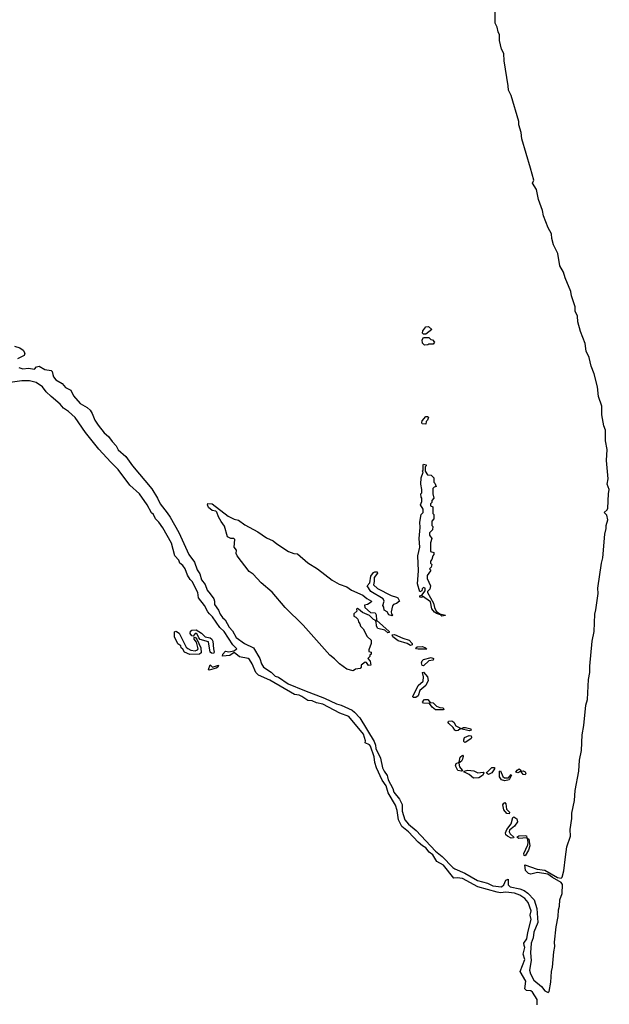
# Model space of a CAD drawing. Extents: x 2293878 to 2522763, y 823964 to 1006972.
# Tile 328 of 407: x 2422964 to 2428411, y 960241 to 969336. Entities that reach past the tile are written whole.
import ezdxf

# ---------------------------------------------------------------- set-up
doc = ezdxf.new("R2010")
doc.units = 0

msp = doc.modelspace()

# ---------------------------------------------------------------- linework, layer by layer
at = {"layer": '0CON20XD'}
for points in [[(2422955, 966122), (2422992.1, 966112.1), (2423045, 966115.8), (2423101.2, 966108.8), (2423120.8, 966129.2), (2423145, 966137.1), (2423195, 966105.7), (2423255, 966097.1), (2423265, 966086.2), (2423270, 966060), (2423275.8, 966035.8), (2423298.3, 966008.3), (2423355, 965976), (2423388.2, 965938.2), (2423435, 965914), (2423461.3, 965861.3), (2423521.3, 965791.3), (2423587.1, 965755), (2423615, 965728.9), (2423635, 965697.5), (2423657, 965637), (2423689.3, 965589.3), (2423745, 965520), (2423785, 965487.1), (2423818.7, 965438.7), (2423855, 965401.2), (2423875, 965362), (2423945, 965302), (2424006.2, 965216.2), (2424185, 965001.9), (2424238.2, 964915), (2424262.6, 964862.6), (2424325, 964780.8), (2424355, 964740), (2424435, 964600), (2424525.8, 964395), (2424579.2, 964325), (2424602.5, 964255), (2424628.7, 964218.7), (2424643.2, 964163.2), (2424677.7, 964117.7), (2424695, 964066.7), (2424725, 964033.3), (2424756.2, 963985), (2424763.3, 963965), (2424763.8, 963935), (2424801.2, 963881.2), (2424816, 963845), (2424836.2, 963815), (2424861.9, 963791.9), (2424898.6, 963725), (2424929.6, 963689.6), (2424965, 963629.2), (2425041.9, 963575), (2425123, 963533), (2425181.9, 963435), (2425196.9, 963385), (2425217.5, 963355), (2425287.9, 963307.9), (2425325, 963272), (2425355, 963263.3), (2425445, 963202.5), (2425595, 963138.2), (2425779.8, 963069.8), (2425889.2, 963015), (2425935, 963003.3), (2426035, 962956.7), (2426058.5, 962938.5), (2426107.4, 962887.4), (2426239.9, 962669.9), (2426252.1, 962635), (2426254.4, 962604.4), (2426296, 962516), (2426316.8, 962425), (2426330, 962395), (2426359.3, 962355), (2426361.9, 962341.9), (2426366.7, 962315), (2426410.6, 962235), (2426421.3, 962201.3), (2426471.9, 962135), (2426496.1, 962086.1), (2426498.4, 962025), (2426520.8, 961945), (2426555, 961905.9), (2426627.1, 961847.1), (2426805, 961655.3), (2426867.2, 961607.2), (2426965, 961505.3), (2426985, 961491.2), (2427075, 961452.6), (2427193.6, 961383.6), (2427285, 961358.5), (2427335, 961334.3), (2427415, 961326.8), (2427437, 961343), (2427455, 961386.9), (2427475.4, 961395.4), (2427475.9, 961374.1), (2427475.9, 961345), (2427495, 961325.8), (2427585, 961308.7), (2427625, 961292.7), (2427658.2, 961268.2), (2427715.2, 961205), (2427740.5, 961125), (2427751.1, 960995), (2427713.5, 960906.5), (2427708.1, 960855), (2427689.6, 960805), (2427681.6, 960715), (2427687.8, 960645), (2427674.4, 960555), (2427683.3, 960523.3), (2427714.1, 960465), (2427783.8, 960405), (2427815.5, 960365), (2427845, 960350.4), (2427855, 960358.1), (2427870.4, 960445), (2427875.9, 960545), (2427887.4, 960585), (2427897.5, 960725), (2427907.1, 960775), (2427905.2, 960815.2), (2427919.3, 960955), (2427937, 961053), (2427941.6, 961115), (2427951.7, 961148.3), (2427953.5, 961205), (2427974.8, 961265), (2427977.8, 961347.8), (2427965, 961366.9), (2427885, 961410.9), (2427841.9, 961441.9), (2427748.7, 961458.7), (2427685, 961444.3), (2427665, 961449.2), (2427638.1, 961478.1), (2427632, 961528), (2427745, 961489.6), (2427815, 961478.7), (2427931.8, 961411.8), (2427965, 961405.9), (2427975, 961416.7), (2427992.1, 961475), (2428005.9, 961604.1), (2428018.1, 961695), (2428051.9, 961795), (2428048.4, 961855), (2428065, 961957.5), (2428063.3, 962005), (2428089, 962125), (2428096.5, 962215), (2428130.3, 962395), (2428136.5, 962495), (2428152.7, 962585), (2428159.3, 962730.7), (2428175.2, 962815), (2428193.4, 963005), (2428209.3, 963055), (2428218.3, 963241.7), (2428231.3, 963305), (2428230.6, 963365), (2428251.6, 963595), (2428272, 963685), (2428276.5, 963845), (2428287.4, 963885), (2428307.9, 964035), (2428304, 964085), (2428337.5, 964315), (2428350.6, 964365), (2428368.4, 964585), (2428381.2, 964635), (2428381.1, 964665), (2428396.9, 964716.9), (2428388.8, 964758.8), (2428363.3, 964785), (2428390.4, 964809.6), (2428397.5, 964825), (2428403, 964955), (2428410.9, 964995), (2428392.1, 965045), (2428400, 965095), (2428384.2, 965265), (2428390.9, 965365), (2428375.6, 965445), (2428375.7, 965545.7), (2428361.8, 965585), (2428343.3, 965685), (2428343.3, 965765), (2428311.1, 965855), (2428302.5, 965945), (2428270.5, 966065), (2428242.2, 966135), (2428226.3, 966216.3), (2428198.1, 966275), (2428187.4, 966345), (2428145, 966456.5), (2428120.2, 966545), (2428116.4, 966596.4), (2428096.9, 966645), (2428094, 966685), (2428061.2, 966785), (2428055.1, 966825.1), (2428002.3, 966952.3), (2427987.2, 967005), (2427954, 967064), (2427936.2, 967176.2), (2427894.8, 967255), (2427879.9, 967315), (2427876.9, 967356.9), (2427846.2, 967415), (2427802.4, 967525), (2427792.2, 967575), (2427755.6, 967675), (2427736.8, 967766.8), (2427702.6, 967825), (2427712.8, 967855), (2427683.7, 967963.7), (2427604.3, 968234.3), (2427595.4, 968295.4), (2427574.2, 968365), (2427573.6, 968395), (2427502.9, 968635), (2427478.7, 968685), (2427478, 968725), (2427439, 968955), (2427435.5, 969025), (2427414, 969065), (2427396.2, 969145), (2427395.8, 969195), (2427383.5, 969223.5), (2427375, 969268.5), (2427356.5, 969305), (2427355.9, 969415)], [(2426715, 966430), (2426695, 966430), (2426685, 966440), (2426688.3, 966461.7), (2426715, 966500), (2426741.7, 966501.7), (2426770, 966475), (2426715, 966430)], [(2426705, 966330), (2426685, 966347.5), (2426681.7, 966378.3), (2426695, 966400), (2426745, 966400), (2426761.7, 966381.7), (2426778.3, 966378.3), (2426797, 966357), (2426785, 966340), (2426745, 966340), (2426735, 966332.5), (2426705, 966330)], [(2422915, 966321.2), (2422965.7, 966305.7), (2422995, 966283.3), (2423010, 966255), (2423006, 966235), (2422945, 966202.5)], [(2427745.8, 960235), (2427745.7, 960285), (2427702.5, 960352.5), (2427685, 960366.7), (2427645, 960368.9), (2427630, 960385), (2427639.8, 960455), (2427588.6, 960545), (2427631, 960655), (2427615.4, 960705), (2427631.7, 960765), (2427625.6, 960785.6), (2427621.4, 960805), (2427649.6, 960845), (2427657.1, 960905), (2427687.9, 961025), (2427680.3, 961065), (2427690.2, 961105), (2427660.8, 961180.8), (2427629.2, 961219.2), (2427585, 961249.3), (2427535, 961268.7), (2427455, 961276.5), (2427405, 961270.7), (2427375, 961275.2), (2427195, 961327), (2427055, 961404.1), (2427005, 961410.4), (2426975, 961407.1), (2426878.4, 961525), (2426818.7, 961558.7), (2426780.7, 961620.7), (2426748.2, 961645), (2426716.9, 961686.9), (2426684.5, 961704.5), (2426645, 961739.7), (2426555.5, 961835.5), (2426494.6, 961884.6), (2426463.6, 961943.6), (2426452.1, 962032.1), (2426435, 962081.4), (2426369.3, 962195), (2426348, 962258), (2426312.8, 962312.8), (2426260.3, 962425), (2426243.7, 962475), (2426237.4, 962527.4), (2426205.8, 962625), (2426195, 962636.7), (2426154, 962655), (2426157.8, 962675), (2426140.7, 962735), (2426005, 962899.6), (2425920.9, 962930.9), (2425764.2, 963014.2), (2425705, 963026), (2425665, 963043.8), (2425626, 963046), (2425571.4, 963085), (2425545, 963096.6), (2425502.6, 963102.6), (2425275.3, 963235.3), (2425170.5, 963280.5), (2425144.8, 963304.8), (2425111.5, 963385), (2425086.2, 963426.2), (2425075, 963434.4), (2424995, 963451.8), (2424945, 963491.9), (2424905, 963462.5), (2424836.7, 963456.7), (2424840, 963475), (2424865, 963504.3), (2424895, 963497.9), (2424943.1, 963506.9), (2424970.8, 963525), (2424932.6, 963562.6), (2424853.8, 963685), (2424812.8, 963722.8), (2424745, 963820.5), (2424718.6, 963848.6), (2424703.6, 963865), (2424672, 963925), (2424616.7, 963995), (2424610, 964045), (2424557.5, 964145), (2424537.8, 964165), (2424514.7, 964204.7), (2424492, 964265), (2424470.8, 964295), (2424443.1, 964315), (2424433.1, 964345), (2424397.7, 964385), (2424365, 964500), (2424285, 964643.8), (2424248.1, 964695), (2424217.5, 964725), (2424200, 964765), (2424180.8, 964780.8), (2424142, 964855), (2424070, 964955), (2423982.5, 965035), (2423875, 965182), (2423805, 965248), (2423695, 965367.5), (2423571.4, 965521.4), (2423475, 965660.8), (2423415, 965716.7), (2423369.1, 965749.1), (2423338.6, 965785), (2423255.7, 965855), (2423209.8, 965899.8), (2423175, 965946.2), (2423115, 965984), (2423055, 966000.8), (2422985, 965999.6), (2422855, 965982.4)], [(2426715, 965600), (2426683.6, 965603.6), (2426677.5, 965615), (2426680.7, 965629.3), (2426715, 965670), (2426731.7, 965671.7), (2426740, 965665), (2426731.7, 965638.3), (2426720, 965625), (2426715, 965600)], [(2426865, 963827.5), (2426850, 963840), (2426815, 963850), (2426795, 963863.3), (2426772.7, 963892.7), (2426757.7, 963957.7), (2426685, 964010), (2426675, 964000), (2426661.7, 964001.7), (2426660, 964015), (2426678.3, 964021.7), (2426708.3, 964061.7), (2426710, 964085), (2426695, 964090), (2426681.7, 964078.3), (2426678.3, 964061.7), (2426661.7, 964051.7), (2426637.5, 964125), (2426646.7, 964245), (2426642, 964385), (2426660, 964465), (2426654, 964545), (2426663.3, 964645), (2426660, 964695), (2426672.5, 964765), (2426690, 964785), (2426690, 964815), (2426667.5, 964855), (2426680, 964885), (2426680, 964915), (2426672.5, 964925), (2426670, 964955), (2426680, 964965), (2426680, 964995), (2426670, 965045), (2426673.3, 965105), (2426690, 965155), (2426682.5, 965165), (2426690, 965175), (2426690, 965225), (2426695, 965230), (2426720, 965225), (2426720, 965215), (2426710, 965205), (2426710, 965165), (2426731.7, 965131.7), (2426765, 965130), (2426790, 965105), (2426790, 965065), (2426800, 965055), (2426810, 965025), (2426791.7, 965018.3), (2426780, 965005), (2426780, 964955), (2426790, 964915), (2426770, 964895), (2426770, 964875), (2426760, 964865), (2426760, 964845), (2426780, 964835), (2426780, 964775), (2426790, 964765), (2426790, 964725), (2426770, 964705), (2426770, 964665), (2426780, 964655), (2426777, 964623), (2426750, 964595), (2426750, 964575), (2426770, 964545), (2426760, 964505), (2426760, 964425), (2426790, 964415), (2426790, 964395), (2426780, 964385), (2426771.7, 964348.3), (2426760, 964335), (2426760, 964315), (2426770, 964305), (2426765, 964280), (2426750, 964265), (2426760, 964255), (2426760, 964245), (2426728.3, 964201.7), (2426727.5, 964175), (2426760, 964105), (2426752.5, 964075), (2426730, 964055), (2426732.5, 964045), (2426788, 963945), (2426795.8, 963905), (2426812.3, 963872.3), (2426845, 963847.5), (2426896.7, 963836.7), (2426895, 963832.5), (2426865, 963827.5)], [(2426045, 963320), (2425985, 963336.7), (2425918.8, 963385), (2425872.7, 963432.7), (2425830.6, 963465), (2425582.1, 963742.1), (2425417.1, 963905), (2425297.2, 964047.2), (2425195, 964133.8), (2425120, 964215), (2425085, 964240), (2424972, 964385), (2424964, 964405), (2424966.2, 964435), (2424946.2, 964465), (2424952.5, 964535), (2424943, 964543), (2424913.6, 964543.6), (2424885, 964560), (2424857, 964657), (2424825, 964700), (2424800, 964745), (2424786.4, 964786.4), (2424775, 964797.5), (2424742.3, 964802.3), (2424709.3, 964829.3), (2424700, 964855), (2424701.7, 964868.3), (2424743.6, 964863.6), (2424889.5, 964749.5), (2424945, 964722), (2424985, 964712), (2425045, 964668.8), (2425165, 964605.8), (2425245, 964548.6), (2425305, 964523.1), (2425338, 964495), (2425448.8, 964425), (2425495, 964405.5), (2425531.7, 964401.7), (2425625, 964318.6), (2425714.5, 964264.5), (2425850.2, 964160.2), (2425915, 964122.9), (2425985, 964095.8), (2426030, 964065), (2426135, 964018.8), (2426169.5, 963989.5), (2426212.5, 963965), (2426210, 963955), (2426176.1, 963933.9), (2426150.7, 963929.3), (2426153.8, 963905), (2426205, 963861.2), (2426248, 963858), (2426257.2, 963837.2), (2426260, 963790), (2426377.5, 963685), (2426375.7, 963674.3), (2426365, 963670.8), (2426336.1, 963696.1), (2426273.3, 963713.3), (2426260, 963735), (2426256.7, 963776.7), (2426249.2, 963789.2), (2426231.2, 963795), (2426195, 963831.2), (2426130, 963860), (2426095, 963892.5), (2426085, 963897.5), (2426075, 963890), (2426077.5, 963872.5), (2426051.7, 963848.3), (2426050, 963825), (2426068.3, 963818.3), (2426088.3, 963798.3), (2426092.5, 963775), (2426107.5, 963755), (2426113.9, 963733.9), (2426138.3, 963708.3), (2426175, 963640), (2426210, 963605), (2426210, 963575), (2426190, 963515), (2426190, 963500), (2426210, 963495), (2426210, 963475), (2426200, 963465), (2426200, 963455), (2426180, 963435), (2426201.7, 963411.7), (2426206.7, 963373.3), (2426185, 963370), (2426168.3, 963398.3), (2426155, 963400), (2426120, 963375), (2426120, 963355), (2426108.3, 963341.7), (2426065, 963337.5), (2426045, 963320)], [(2426405, 963830), (2426375, 963837.5), (2426357.5, 963865), (2426332, 963882), (2426329.3, 963909.3), (2426320, 963925), (2426332, 963965), (2426322, 963985), (2426208.8, 964055), (2426172.5, 964105), (2426200, 964135), (2426207.5, 964195), (2426231.7, 964228.3), (2426244.1, 964235.9), (2426267, 964237), (2426270, 964225), (2426240, 964185), (2426240, 964145), (2426232.5, 964115), (2426270.5, 964080.5), (2426395, 964016.2), (2426445, 964003.3), (2426456.7, 963995), (2426472.5, 963965), (2426445.9, 963944.1), (2426417.5, 963935), (2426408.3, 963921.7), (2426396.7, 963865), (2426398.3, 963848.3), (2426410, 963835), (2426405, 963830)], [(2424535, 963472.5), (2424485.4, 963495), (2424471.7, 963521.7), (2424456.2, 963535), (2424451.9, 963551.9), (2424425, 963571.2), (2424393.6, 963635), (2424395, 963681.2), (2424405, 963688.6), (2424414.1, 963685.9), (2424437.9, 963667.9), (2424501.1, 963541.1), (2424516.4, 963526.4), (2424545, 963513.3), (2424585, 963506.5), (2424605.9, 963514.1), (2424612.7, 963525), (2424597.5, 963587.5), (2424575.8, 963615), (2424575, 963630), (2424585, 963631.2), (2424600, 963615), (2424638.9, 963535), (2424641.3, 963488.7), (2424625, 963473.9), (2424535, 963472.5)], [(2424755, 963482.9), (2424735, 963484.5), (2424724.7, 963494.7), (2424708.1, 963588.1), (2424630.8, 963610.9), (2424618.2, 963625), (2424605, 963658.8), (2424595.7, 963665.7), (2424583.8, 963665), (2424568, 963642), (2424555, 963644.4), (2424538, 963665), (2424540.8, 963689.2), (2424555, 963697.5), (2424595, 963699.5), (2424645, 963668.8), (2424676.3, 963636.3), (2424724, 963625), (2424740.5, 963615), (2424749.5, 963595), (2424753.3, 963523.3), (2424760.8, 963495), (2424755, 963482.9)], [(2426575, 963554.5), (2426545, 963572.9), (2426459.4, 963599.4), (2426412, 963635), (2426406.4, 963653.6), (2426425, 963658.1), (2426502.8, 963622.8), (2426560.8, 963605), (2426591.1, 963575), (2426588.7, 963561.3), (2426575, 963554.5)], [(2426725, 963520), (2426645, 963520.4), (2426630, 963525), (2426624.6, 963535), (2426635, 963542.7), (2426685, 963545.4), (2426713.8, 963535), (2426725, 963520)], [(2426695, 963368.8), (2426681.4, 963371.4), (2426676.5, 963395), (2426683.4, 963415), (2426695, 963424.7), (2426765, 963445.3), (2426785.8, 963435.8), (2426785, 963420), (2426745, 963412.7), (2426695, 963368.8)], [(2424715, 963326.7), (2424706.7, 963335), (2424725, 963377.5), (2424745.9, 963355.9), (2424800, 963375), (2424795, 963356.7), (2424780, 963345), (2424735, 963334), (2424715, 963326.7)], [(2426625, 963074.6), (2426597.5, 963075), (2426596.9, 963085), (2426645.5, 963185), (2426690.7, 963225), (2426693.8, 963265), (2426684.4, 963305), (2426695, 963309.2), (2426732.2, 963265), (2426737.5, 963232.5), (2426714.7, 963185), (2426659.5, 963140.5), (2426645, 963090), (2426625, 963074.6)], [(2426875, 962960), (2426805, 962961.2), (2426773.1, 962985), (2426749.7, 963019.7), (2426693.1, 963023.1), (2426684.5, 963035), (2426704.8, 963055.2), (2426735, 963055.8), (2426755, 963028), (2426785, 963024.6), (2426814.3, 962994.3), (2426845, 962981.1), (2426875, 962980), (2426881.4, 962965), (2426875, 962960)], [(2426995, 962768.1), (2426985, 962774.4), (2426968.5, 962798.5), (2426929.1, 962835), (2426923.5, 962845), (2426926, 962855), (2426955, 962859.2), (2426975, 962847.7), (2426994.4, 962814.4), (2427030, 962795), (2427032.5, 962785), (2427015, 962770), (2426995, 962768.1)], [(2427115, 962767.1), (2427040, 962785), (2427063, 962797), (2427083.2, 962796.8), (2427132.5, 962785), (2427135, 962772), (2427115, 962767.1)], [(2427075, 962660.6), (2427068.2, 962668.2), (2427066.2, 962685), (2427073.2, 962706.8), (2427115, 962723.3), (2427135, 962720), (2427139.1, 962705), (2427133.6, 962695), (2427085, 962662.9), (2427075, 962660.6)], [(2427045, 962393.8), (2427011.2, 962401.2), (2426989.7, 962445), (2426995.6, 962465), (2427023, 962477), (2427033.8, 962525), (2427055, 962540.8), (2427061.7, 962531.7), (2427056, 962505), (2427045, 962487.9), (2427020.9, 962469.1), (2427027.8, 962435), (2427052.9, 962405), (2427053.6, 962396.4), (2427045, 962393.8)], [(2427155, 962330.3), (2427115, 962364.1), (2427071.9, 962385), (2427066, 962395), (2427105, 962404.2), (2427158, 962398), (2427195, 962378.9), (2427245, 962384.2), (2427252.9, 962375), (2427239.4, 962355), (2427205, 962332.4), (2427155, 962330.3)], [(2427295, 962364.8), (2427275.7, 962375), (2427282.2, 962385), (2427325, 962428.4), (2427349.8, 962429.8), (2427348.8, 962415), (2427325, 962380.4), (2427295, 962364.8)], [(2427445, 962304.8), (2427415, 962314.1), (2427395, 962343.3), (2427395.7, 962394.3), (2427405, 962397.5), (2427426.7, 962345), (2427441.9, 962331.9), (2427478.2, 962331.8), (2427505, 962363.8), (2427508.7, 962358.7), (2427486.5, 962315), (2427445, 962304.8)], [(2427635, 962360.9), (2427615, 962364.7), (2427595, 962393.3), (2427565, 962380.4), (2427548.6, 962385), (2427561.2, 962405), (2427576.7, 962415), (2427593.1, 962405), (2427595.8, 962395.8), (2427615, 962396.5), (2427635, 962387.8), (2427640.9, 962375), (2427635, 962360.9)], [(2427485, 962000.5), (2427465, 962003.6), (2427435, 962036.9), (2427427.6, 962085), (2427435, 962100), (2427445, 962105.4), (2427455, 962092.5), (2427462.5, 962042.5), (2427487.7, 962015), (2427485, 962000.5)], [(2427505, 961776.8), (2427469.1, 961795), (2427455, 961806.9), (2427452.3, 961825), (2427464.1, 961855), (2427502.8, 961907.2), (2427520, 961965), (2427528.3, 961971.7), (2427557.1, 961955), (2427563.6, 961925), (2427536.4, 961885), (2427489.6, 961850.4), (2427485.3, 961835), (2427494.3, 961814.3), (2427530, 961785), (2427525, 961779.2), (2427505, 961776.8)], [(2427635, 961611.2), (2427624.8, 961614.8), (2427620.7, 961635), (2427657.8, 961715), (2427660.6, 961735), (2427653.8, 961773.8), (2427650, 961780), (2427575, 961771.2), (2427556.9, 961785), (2427575, 961797.6), (2427635, 961801.5), (2427645, 961796.2), (2427650, 961780), (2427666.9, 961765), (2427675.9, 961705), (2427665, 961665.6), (2427635, 961611.2)]]:
    msp.add_lwpolyline(points, dxfattribs=at)

doc.saveas('drawing.dxf')
